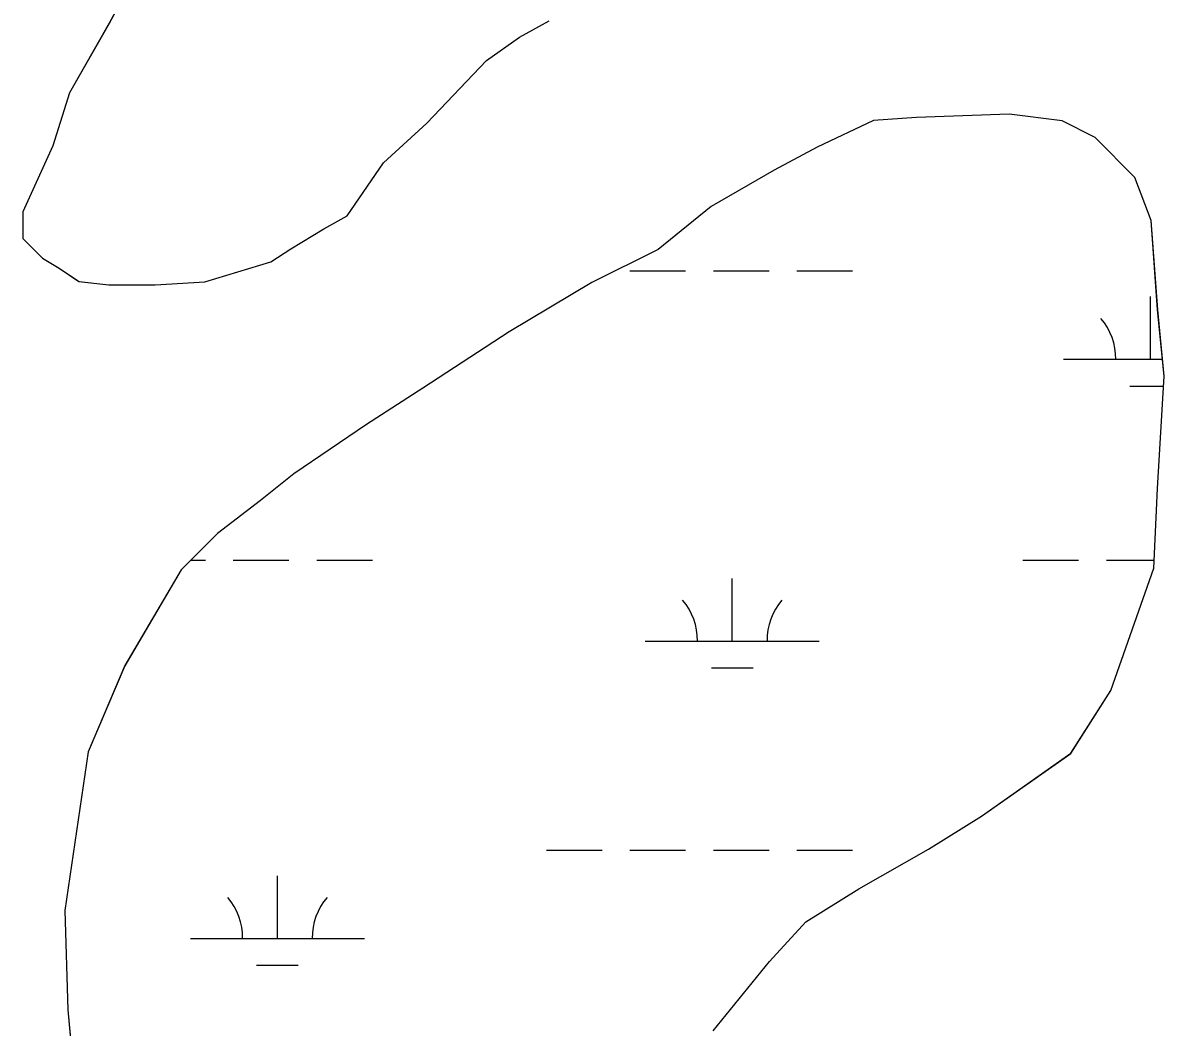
# Model space of a CAD drawing. Extents: x 3161564 to 3199464, y 849354 to 874788.
# Drawn here: x 3193813 to 3194469, y 861275 to 861852 of the extents above; entities that cross this region are included whole.
import ezdxf

# ---------------------------------------------------------------- set-up
doc = ezdxf.new("R2010")
doc.units = 0
for name, color, linetype in [('V-SITE-VEGE', 7, 'Continuous'), ('V-TOPO-SHOR', 7, 'Continuous'), ('V-WETL-SWMP', 7, 'Continuous')]:
    doc.layers.add(name, color=color, linetype=linetype)

msp = doc.modelspace()

# ---------------------------------------------------------------- linework, layer by layer
at = {"layer": 'V-SITE-VEGE'}
for p, q in [((3193877.58, 861880.16), (3193862.32, 861851.65)), ((3194098.15, 861843.65), (3194115.28, 861853.13)), ((3193862.32, 861851.65), (3193839.42, 861811.75)), ((3194079.11, 861830.37), (3194098.15, 861843.65)), ((3194044.81, 861794.29), (3194079.11, 861830.37)), ((3193839.42, 861811.75), (3193829.86, 861781.34)), ((3194020.05, 861771.51), (3194044.81, 861794.29)), ((3193829.86, 861781.34), (3193812.68, 861743.33)), ((3193999.07, 861741.11), (3194020.05, 861771.51)), ((3193812.68, 861743.33), (3193812.66, 861728.11)), ((3193985.75, 861733.53), (3193999.07, 861741.11)), ((3193812.66, 861728.11), (3193824.05, 861716.68)), ((3193966.71, 861722.15), (3193985.75, 861733.53)), ((3193955.28, 861714.56), (3193966.71, 861722.15)), ((3193824.05, 861716.68), (3193833.55, 861710.96)), ((3193833.55, 861710.96), (3193844.95, 861703.33)), ((3193917.22, 861703.21), (3193955.28, 861714.56)), ((3193844.95, 861703.33), (3193862.06, 861701.4)), ((3193888.69, 861701.36), (3193917.22, 861703.21)), ((3193862.06, 861701.4), (3193888.69, 861701.36))]:
    msp.add_line(p, q, dxfattribs=at)
msp.add_lwpolyline([(3194209.41, 861272.87), (3194241.81, 861312.76), (3194262.77, 861335.54), (3194293.23, 861354.52), (3194333.21, 861377.27), (3194363.68, 861396.24), (3194415.09, 861432.29), (3194437.97, 861468.39), (3194462.82, 861538.72), (3194464.8, 861584.37), (3194468.71, 861649.03), (3194464.97, 861687.07), (3194461.25, 861738.43), (3194451.78, 861763.18), (3194429, 861786.04), (3194409.99, 861795.58), (3194379.57, 861799.43), (3194326.31, 861797.62), (3194301.58, 861795.76), (3194269.22, 861780.6), (3194244.47, 861767.33), (3194208.3, 861746.47), (3194177.83, 861721.79), (3194139.76, 861702.83), (3194092.16, 861674.39), (3194042.65, 861642.13), (3194010.29, 861621.27), (3193968.39, 861592.81), (3193949.35, 861577.62), (3193924.59, 861558.65), (3193903.63, 861537.76), (3193871.21, 861482.65), (3193850.2, 861433.24), (3193836.74, 861341.97), (3193838.54, 861284.9), (3193846.01, 861203.11)], dxfattribs=at)
at = {"layer": 'V-TOPO-SHOR'}
for p, q in [((3193877.57, 861880.17), (3193862.31, 861851.67)), ((3194098.14, 861843.66), (3194115.28, 861853.14)), ((3193862.31, 861851.67), (3193839.42, 861811.76)), ((3194079.1, 861830.38), (3194098.14, 861843.66)), ((3194044.81, 861794.3), (3194079.1, 861830.38)), ((3193839.42, 861811.76), (3193829.86, 861781.35)), ((3194020.04, 861771.52), (3194044.81, 861794.3)), ((3194301.57, 861795.77), (3194269.22, 861780.61)), ((3194326.3, 861797.64), (3194301.57, 861795.77)), ((3194379.56, 861799.45), (3194326.3, 861797.64)), ((3194409.99, 861795.59), (3194379.56, 861799.45)), ((3194428.99, 861786.05), (3194409.99, 861795.59)), ((3193829.86, 861781.35), (3193812.68, 861743.34)), ((3194269.22, 861780.61), (3194244.47, 861767.34)), ((3194451.78, 861763.19), (3194428.99, 861786.05)), ((3193999.07, 861741.12), (3194020.04, 861771.52)), ((3194244.47, 861767.34), (3194208.29, 861746.48)), ((3194461.24, 861738.45), (3194451.78, 861763.19)), ((3193812.68, 861743.34), (3193812.65, 861728.12)), ((3193985.74, 861733.54), (3193999.07, 861741.12)), ((3194208.29, 861746.48), (3194177.82, 861721.8)), ((3194464.96, 861687.09), (3194461.24, 861738.45)), ((3193812.65, 861728.12), (3193824.05, 861716.69)), ((3193966.7, 861722.16), (3193985.74, 861733.54)), ((3193955.28, 861714.57), (3193966.7, 861722.16)), ((3194177.82, 861721.8), (3194139.75, 861702.85)), ((3193824.05, 861716.69), (3193833.55, 861710.97)), ((3193833.55, 861710.97), (3193844.94, 861703.34)), ((3193917.22, 861703.22), (3193955.28, 861714.57)), ((3193844.94, 861703.34), (3193862.06, 861701.41)), ((3193888.69, 861701.37), (3193917.22, 861703.22)), ((3194139.75, 861702.85), (3194092.15, 861674.4)), ((3193862.06, 861701.41), (3193888.69, 861701.37)), ((3194468.7, 861649.04), (3194464.96, 861687.09)), ((3194092.15, 861674.4), (3194042.65, 861642.15)), ((3194464.79, 861584.38), (3194468.7, 861649.04)), ((3194042.65, 861642.15), (3194010.28, 861621.28)), ((3194010.28, 861621.28), (3193968.39, 861592.82)), ((3193968.39, 861592.82), (3193949.34, 861577.64)), ((3194462.81, 861538.74), (3194464.79, 861584.38)), ((3193949.34, 861577.64), (3193924.58, 861558.66)), ((3193924.58, 861558.66), (3193903.63, 861537.77)), ((3193903.63, 861537.77), (3193871.2, 861482.67)), ((3194437.97, 861468.41), (3194462.81, 861538.74)), ((3193871.2, 861482.67), (3193850.2, 861433.25)), ((3194415.08, 861432.31), (3194437.97, 861468.41)), ((3193850.2, 861433.25), (3193836.73, 861341.98)), ((3194363.67, 861396.26), (3194415.08, 861432.31)), ((3194333.2, 861377.29), (3194363.67, 861396.26)), ((3194293.22, 861354.53), (3194333.2, 861377.29)), ((3194262.76, 861335.56), (3194293.22, 861354.53)), ((3193836.73, 861341.98), (3193838.53, 861284.92)), ((3194241.8, 861312.77), (3194262.76, 861335.56)), ((3194209.4, 861272.89), (3194241.8, 861312.77)), ((3193838.53, 861284.92), (3193846, 861203.12))]:
    msp.add_line(p, q, dxfattribs=at)
at = {"layer": 'V-WETL-SWMP'}
for p, q in [((3193877.57, 861880.17), (3193862.31, 861851.67)), ((3194098.14, 861843.66), (3194115.28, 861853.14)), ((3193862.31, 861851.67), (3193839.42, 861811.76)), ((3194079.1, 861830.38), (3194098.14, 861843.66)), ((3194044.81, 861794.3), (3194079.1, 861830.38)), ((3193839.42, 861811.76), (3193829.86, 861781.35)), ((3194020.04, 861771.52), (3194044.81, 861794.3)), ((3194301.57, 861795.77), (3194269.22, 861780.61)), ((3194326.3, 861797.64), (3194301.57, 861795.77)), ((3194379.56, 861799.45), (3194326.3, 861797.64)), ((3194409.99, 861795.59), (3194379.56, 861799.45)), ((3194428.99, 861786.05), (3194409.99, 861795.59)), ((3193829.86, 861781.35), (3193812.68, 861743.34)), ((3194269.22, 861780.61), (3194244.47, 861767.34)), ((3194451.78, 861763.19), (3194428.99, 861786.05)), ((3193999.07, 861741.12), (3194020.04, 861771.52)), ((3194244.47, 861767.34), (3194208.29, 861746.48)), ((3194461.24, 861738.45), (3194451.78, 861763.19)), ((3193812.68, 861743.34), (3193812.65, 861728.12)), ((3193985.74, 861733.54), (3193999.07, 861741.12)), ((3194208.29, 861746.48), (3194177.82, 861721.8)), ((3194464.96, 861687.09), (3194461.24, 861738.45)), ((3193812.65, 861728.12), (3193824.05, 861716.69)), ((3193966.7, 861722.16), (3193985.74, 861733.54)), ((3193955.28, 861714.57), (3193966.7, 861722.16)), ((3194177.82, 861721.8), (3194139.75, 861702.85)), ((3193824.05, 861716.69), (3193833.55, 861710.97)), ((3193833.55, 861710.97), (3193844.94, 861703.34)), ((3193917.22, 861703.22), (3193955.28, 861714.57)), ((3194161.57, 861709.4), (3194193.57, 861709.4)), ((3194209.57, 861709.4), (3194241.57, 861709.4)), ((3194257.57, 861709.4), (3194289.57, 861709.4)), ((3193844.94, 861703.34), (3193862.06, 861701.41)), ((3193888.69, 861701.37), (3193917.22, 861703.22)), ((3194139.75, 861702.85), (3194092.15, 861674.4)), ((3193862.06, 861701.41), (3193888.69, 861701.37)), ((3194460.89, 861658.66), (3194460.89, 861694.66)), ((3194468.7, 861649.04), (3194464.96, 861687.09)), ((3194092.15, 861674.4), (3194042.65, 861642.15)), ((3194410.89, 861658.66), (3194467.76, 861658.66)), ((3194448.89, 861643.22), (3194468.35, 861643.22)), ((3194464.79, 861584.38), (3194468.7, 861649.04)), ((3194042.65, 861642.15), (3194010.28, 861621.28)), ((3194010.28, 861621.28), (3193968.39, 861592.82)), ((3193968.39, 861592.82), (3193949.34, 861577.64)), ((3194462.81, 861538.74), (3194464.79, 861584.38)), ((3193949.34, 861577.64), (3193924.58, 861558.66)), ((3193924.58, 861558.66), (3193903.63, 861537.77)), ((3193903.63, 861537.77), (3193871.2, 861482.67)), ((3193909.1, 861543.22), (3193917.57, 861543.22)), ((3193933.57, 861543.22), (3193965.57, 861543.22)), ((3193981.57, 861543.22), (3194013.57, 861543.22)), ((3194387.48, 861543.22), (3194419.48, 861543.22)), ((3194435.48, 861543.22), (3194463.01, 861543.22)), ((3194437.97, 861468.41), (3194462.81, 861538.74)), ((3194220.42, 861496.79), (3194220.42, 861532.79)), ((3194170.42, 861496.79), (3194270.42, 861496.79)), ((3193871.2, 861482.67), (3193850.2, 861433.25)), ((3194208.42, 861481.36), (3194232.42, 861481.36)), ((3194415.08, 861432.31), (3194437.97, 861468.41)), ((3193850.2, 861433.25), (3193836.73, 861341.98)), ((3194363.67, 861396.26), (3194415.08, 861432.31)), ((3194333.21, 861377.29), (3194363.67, 861396.26)), ((3194113.57, 861376.72), (3194145.57, 861376.72)), ((3194161.57, 861376.72), (3194193.57, 861376.72)), ((3194209.57, 861376.72), (3194241.57, 861376.72)), ((3194257.57, 861376.72), (3194289.57, 861376.72)), ((3194293.23, 861354.53), (3194333.21, 861377.29)), ((3193958.98, 861325.98), (3193958.98, 861361.98)), ((3194262.76, 861335.56), (3194293.23, 861354.53)), ((3193836.73, 861341.98), (3193838.54, 861284.92)), ((3194241.8, 861312.77), (3194262.76, 861335.56)), ((3193908.98, 861325.98), (3194008.98, 861325.98)), ((3193946.98, 861310.55), (3193970.98, 861310.55)), ((3194209.4, 861272.89), (3194241.8, 861312.77)), ((3193838.54, 861284.92), (3193846.01, 861203.12))]:
    msp.add_line(p, q, dxfattribs=at)
for centre, start, end in [((3194405.65, 861659.13), 359.22818, 40.77184), ((3194165.18, 861497.27), 359.22818, 40.77184), ((3194275.66, 861497.27), 139.22818, 180.77183), ((3193903.74, 861326.46), 359.22818, 40.77184), ((3194014.23, 861326.46), 139.22818, 180.77183)]:
    msp.add_arc(centre, 35.25, start, end, dxfattribs=at)

doc.saveas('drawing.dxf')
